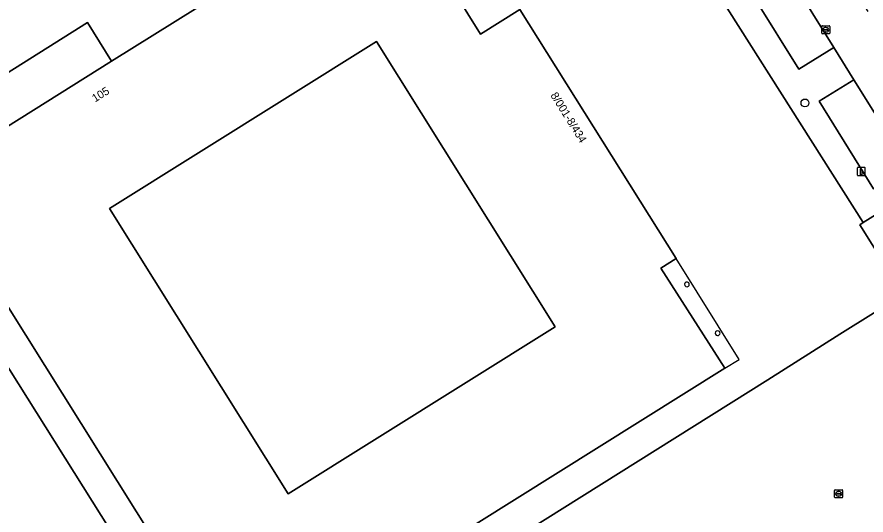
# Model space of a CAD drawing. Extents: x 159279 to 160377, y 384531 to 385888.
# Drawn here: x 159404.1 to 159510.1, y 385281.8 to 385344 of the extents above; entities that cross this region are included whole.
import ezdxf

# ---------------------------------------------------------------- set-up
doc = ezdxf.new("R2010")
doc.units = 0
for name, color, linetype in [('IMGEO_Boom', 7, 'Continuous'), ('IMGEO_Erf', 7, 'Continuous'), ('IMGEO_Groenvoorziening', 7, 'Continuous'), ('IMGEO_Kolk', 7, 'Continuous'), ('IMGEO_Laadpaal', 7, 'Continuous'), ('IMGEO_Pand', 7, 'Continuous'), ('IMGEO_Pand_nummerreeks', 7, 'Continuous'), ('IMGEO_Pand_overbouw', 7, 'Continuous'), ('IMGEO_Parkeervlak_open', 7, 'Continuous'), ('IMGEO_Rijbaan_lokaal_open', 7, 'Continuous'), ('IMGEO_Voetgangersgebied_open', 7, 'Continuous')]:
    doc.layers.add(name, color=color, linetype=linetype)

msp = doc.modelspace()

# ---------------------------------------------------------------- linework, layer by layer
at = {"layer": 'IMGEO_Boom'}
msp.add_circle((159502.49, 385333.24), 0.489, dxfattribs=at)
at = {"layer": 'IMGEO_Erf'}
for points in [[(159415.87, 385338.44), (159412.89, 385343.3), (159389.63, 385328.66), (159392.67, 385323.91), (159394.56, 385325.1)], [(159471.3, 385305.29), (159448.97, 385340.92), (159415.64, 385320.05), (159437.94, 385284.43)]]:
    msp.add_lwpolyline(points, close=True, dxfattribs=at)
at = {"layer": 'IMGEO_Groenvoorziening'}
msp.add_lwpolyline([(159500.64, 385348.94), (159498.15, 385352.95), (159493.78, 385350.24), (159488.31, 385359.01), (159492.66, 385361.73), (159490.15, 385365.75), (159485.79, 385363.03), (159480.34, 385371.81), (159484.7, 385374.51), (159481.42, 385379.77), (159481.22, 385380.08), (159473.61, 385375.3), (159509.75, 385318.29), (159516.95, 385322.75), (159515.44, 385325.22), (159511.06, 385322.51), (159504.25, 385333.45), (159508.6, 385336.13), (159506.11, 385340.16), (159501.74, 385337.47), (159496.29, 385346.23)], close=True, dxfattribs=at)
for points in [[(159400.7, 385279.85), (159408.75, 385262.65), (159424.99, 385255.3), (159429.39, 385258.12), (159389.39, 385321.78)], [(159516.8, 385315.44), (159513.07, 385313.06), (159515.25, 385309.62), (159506.85, 385304.36), (159497.86, 385298.65), (159426.01, 385253.61)]]:
    msp.add_lwpolyline(points, dxfattribs=at)
at = {"layer": 'IMGEO_Kolk'}
for p, q in [((159504.59, 385341.95), (159504.59, 385342.8)), ((159504.66, 385342.88), (159505.52, 385342.88)), ((159504.85, 385342.37), (159504.85, 385342.38)), ((159504.89, 385342.42), (159505.29, 385342.42)), ((159505.08, 385342.65), (159505.1, 385342.65)), ((159505.33, 385342.38), (159505.33, 385342.37)), ((159505.59, 385342.8), (159505.59, 385341.95)), ((159505.52, 385341.87), (159504.66, 385341.87)), ((159505.29, 385342.33), (159504.89, 385342.33)), ((159505.1, 385342.1), (159505.07, 385342.1)), ((159506.2, 385283.99), (159506.2, 385284.84)), ((159506.27, 385284.92), (159507.13, 385284.92)), ((159506.46, 385284.41), (159506.46, 385284.42)), ((159506.5, 385284.46), (159506.9, 385284.46)), ((159506.9, 385284.37), (159506.5, 385284.37)), ((159506.71, 385284.14), (159506.68, 385284.14)), ((159506.69, 385284.7), (159506.71, 385284.7)), ((159506.94, 385284.42), (159506.94, 385284.41)), ((159507.2, 385284.84), (159507.2, 385283.99)), ((159507.13, 385283.92), (159506.27, 385283.92))]:
    msp.add_line(p, q, dxfattribs=at)
for points in [[(159504.59, 385341.95), (159504.59, 385342.8)], [(159504.66, 385342.88), (159505.52, 385342.88)], [(159505.59, 385342.8), (159505.59, 385341.95)], [(159505.52, 385341.87), (159504.66, 385341.87)], [(159506.2, 385283.99), (159506.2, 385284.84)], [(159506.27, 385284.92), (159507.13, 385284.92)], [(159507.2, 385284.84), (159507.2, 385283.99)], [(159507.13, 385283.92), (159506.27, 385283.92)]]:
    msp.add_lwpolyline(points, dxfattribs=at)
for centre, radius, start, end in [((159504.67, 385342.8), 0.0765, 91.552, 178.448), ((159504.67, 385342.8), 0.0765, 91.552, 178.448), ((159504.89, 385342.38), 0.0403, 85.8775, 175.7526), ((159504.88, 385342.37), 0.0366, 178.938, 274.7102), ((159505.29, 385342.38), 0.0386, 1.7309, 96.639), ((159505.29, 385342.37), 0.043, 264.8664, 352.4533), ((159505.51, 385342.8), 0.0765, 1.552, 88.448), ((159505.51, 385342.8), 0.0765, 1.552, 88.448), ((159504.67, 385341.95), 0.0765, 181.552, 268.448), ((159504.67, 385341.95), 0.0765, 181.552, 268.448), ((159505.51, 385341.95), 0.0765, 271.552, 358.448), ((159505.51, 385341.95), 0.0765, 271.552, 358.448), ((159506.28, 385284.84), 0.0765, 91.552, 178.448), ((159506.28, 385284.84), 0.0765, 91.552, 178.448), ((159506.5, 385284.42), 0.0403, 85.8775, 175.7526), ((159506.49, 385284.41), 0.0366, 178.938, 274.7102), ((159506.9, 385284.42), 0.0386, 1.7309, 96.639), ((159506.9, 385284.42), 0.043, 264.8664, 352.4533), ((159507.12, 385284.84), 0.0765, 1.552, 88.448), ((159507.12, 385284.84), 0.0765, 1.552, 88.448), ((159506.28, 385283.99), 0.0765, 181.552, 268.448), ((159506.28, 385283.99), 0.0765, 181.552, 268.448), ((159507.12, 385283.99), 0.0765, 271.552, 358.448), ((159507.12, 385283.99), 0.0765, 271.552, 358.448)]:
    msp.add_arc(centre, radius, start, end, dxfattribs=at)
for centre, major_axis, ratio, start_param, end_param in [((159505.08, 385342.37), (-0.387, 0.002), 0.722429, 4.712389, 7.853982), ((159505.1, 385342.37), (-0.39, 0.002), 0.717154, 1.570796, 4.712389), ((159506.69, 385284.42), (-0.387, 0.002), 0.722429, 4.712389, 7.853982), ((159506.71, 385284.42), (-0.39, 0.002), 0.717154, 1.570796, 4.712389)]:
    msp.add_ellipse(centre, major_axis=major_axis, ratio=ratio, start_param=start_param, end_param=end_param, dxfattribs=at)
at = {"layer": 'IMGEO_Laadpaal'}
for p, q in [((159509.03, 385325.08), (159509.03, 385324.24)), ((159509.03, 385325.08), (159509.03, 385324.24)), ((159509.95, 385325.17), (159509.1, 385325.17)), ((159509.95, 385325.17), (159509.1, 385325.17)), ((159510.03, 385324.25), (159510.03, 385325.09)), ((159510.03, 385324.25), (159510.03, 385325.09)), ((159509.11, 385324.17), (159509.96, 385324.17)), ((159509.11, 385324.17), (159509.96, 385324.17))]:
    msp.add_line(p, q, dxfattribs=at)
msp.add_lwpolyline([(159509.45, 385324.98), (159509.61, 385324.98), (159509.61, 385324.25), (159509.45, 385324.25), (159509.45, 385324.98)], dxfattribs=at)
for centre, start, end in [((159509.11, 385325.09), 92.4484, 184.2845), ((159509.11, 385325.09), 92.4484, 184.2845), ((159509.95, 385325.09), 2.4484, 94.2845), ((159509.95, 385325.09), 2.4484, 94.2845), ((159509.11, 385324.25), 182.4484, 274.2845), ((159509.11, 385324.25), 182.4484, 274.2845), ((159509.95, 385324.25), 272.4484, 4.2845), ((159509.95, 385324.25), 272.4484, 4.2845)]:
    msp.add_arc(centre, 0.0779, start, end, dxfattribs=at)
at = {"layer": 'IMGEO_Pand'}
for points in [[(159441.25, 385351.86), (159432.97, 385346.54), (159431.78, 385348.4), (159415.87, 385338.44), (159394.56, 385325.1), (159402.49, 385312.66), (159400.6, 385311.48), (159430.45, 385263.9), (159444.54, 385272.72), (159445.72, 385270.83), (159492.5, 385300.11)], [(159492.5, 385300.11), (159484.49, 385312.6), (159486.39, 385313.79), (159466.89, 385344.91), (159461.97, 385341.84), (159458.78, 385346.95), (159457.07, 385349.66)]]:
    msp.add_lwpolyline(points, dxfattribs=at)
msp.add_lwpolyline([(159415.64, 385320.05), (159448.97, 385340.92), (159471.3, 385305.29), (159437.94, 385284.43)], close=True, dxfattribs=at)
for centre, radius, start, end in [((159487.74, 385310.57), 0.3, 78.0556, 275.1888), ((159487.74, 385310.57), 0.3, 275.3337, 77.9107), ((159491.57, 385304.48), 0.3, 83.6115, 271.0269), ((159491.59, 385304.48), 0.299, 267.3192, 87.3192)]:
    msp.add_arc(centre, radius, start, end, dxfattribs=at)
at = {"layer": 'IMGEO_Pand_overbouw'}
msp.add_lwpolyline([(159484.49, 385312.6), (159492.5, 385300.11), (159494.26, 385301.21), (159486.39, 385313.79)], close=True, dxfattribs=at)
at = {"layer": 'IMGEO_Parkeervlak_open'}
for points in [[(159500.64, 385348.94), (159496.29, 385346.23), (159501.74, 385337.47), (159506.11, 385340.16)], [(159508.6, 385336.13), (159504.25, 385333.45), (159511.06, 385322.51), (159515.44, 385325.22)]]:
    msp.add_lwpolyline(points, close=True, dxfattribs=at)
at = {"layer": 'IMGEO_Rijbaan_lokaal_open'}
for points in [[(159510.37, 385344.65), (159503.02, 385356.46), (159502.25, 385357.69), (159497.16, 385365.85), (159496.38, 385367.08), (159491.53, 385374.89), (159489.95, 385377.36), (159486.18, 385383.18), (159481.22, 385380.08), (159481.42, 385379.77), (159484.7, 385374.51), (159490.15, 385365.75), (159492.66, 385361.73), (159498.15, 385352.95), (159500.64, 385348.94), (159506.11, 385340.16), (159508.6, 385336.13), (159515.44, 385325.22)], [(159516.95, 385322.75), (159509.75, 385318.29), (159509.33, 385318.03), (159512.63, 385312.77)]]:
    msp.add_lwpolyline(points, dxfattribs=at)
at = {"layer": 'IMGEO_Voetgangersgebied_open'}
for points in [[(159389.39, 385321.78), (159429.39, 385258.12), (159424.99, 385255.3), (159426.01, 385253.61), (159497.86, 385298.65), (159506.85, 385304.36), (159515.25, 385309.62), (159513.07, 385313.06), (159512.63, 385312.77), (159509.33, 385318.03), (159509.75, 385318.29), (159473.61, 385375.3), (159467.36, 385385.16), (159464.7, 385383.64), (159463.4, 385385.73), (159461.66, 385384.66), (159457.51, 385382.05), (159453.62, 385379.61), (159453.25, 385379.37), (159453.79, 385378.49), (159378.08, 385331.09)], [(159389.63, 385328.66), (159412.89, 385343.3), (159415.87, 385338.44), (159431.78, 385348.4), (159432.97, 385346.54), (159441.25, 385351.86)], [(159457.07, 385349.66), (159458.78, 385346.95), (159461.97, 385341.84), (159466.89, 385344.91), (159486.39, 385313.79), (159484.49, 385312.6), (159492.5, 385300.11), (159445.72, 385270.83), (159444.54, 385272.72), (159430.45, 385263.9), (159400.6, 385311.48)]]:
    msp.add_lwpolyline(points, dxfattribs=at)
for centre, radius, start, end in [((159487.74, 385310.57), 0.3, 78.0556, 275.1888), ((159487.74, 385310.57), 0.3, 275.3337, 77.9107), ((159491.57, 385304.48), 0.3, 83.6115, 271.0269), ((159491.59, 385304.48), 0.299, 267.3192, 87.3192)]:
    msp.add_arc(centre, radius, start, end, dxfattribs=at)

# ---------------------------------------------------------------- texts
at = {"layer": 'IMGEO_Pand_nummerreeks'}
for s, rotation, p in [('105', 32.0398, (159413.82, 385333.29)), ('8/001-8/434', 302.051, (159470.66, 385334.19))]:
    msp.add_text(s, height=1, rotation=rotation, dxfattribs=at).set_placement(p)

doc.saveas('drawing.dxf')
